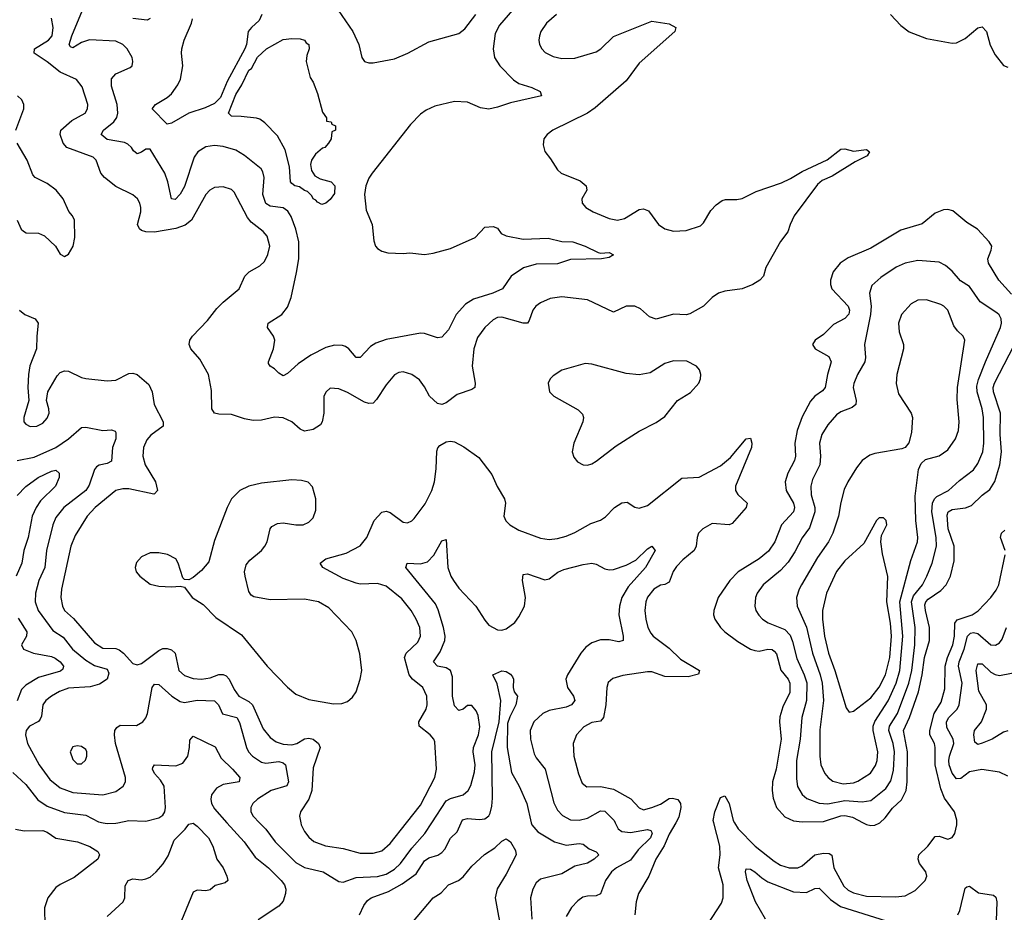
# Model space of a CAD drawing. Header units: inches. Extents: x 1682530 to 1839546, y 640742 to 791647.
# Tile 347 of 656: x 1721922 to 1726513, y 739582 to 743746. Entities that reach past the tile are written whole.
import ezdxf

# ---------------------------------------------------------------- set-up
doc = ezdxf.new("R2010")
doc.units = ezdxf.units.IN
doc.header["$MEASUREMENT"] = 0
doc.layers.add('B7723', color=7, linetype='Continuous')
doc.layers.add('B7724', color=7, linetype='Continuous')

msp = doc.modelspace()

# ---------------------------------------------------------------- linework, layer by layer
at = {"layer": 'B7723', "color": 5}
for points, elevation in [([(1722311.7, 740000), (1722330, 739996.8), (1722370, 739998), (1722379.9, 740000)], 640), ([(1722330, 739561.6), (1722404.7, 739630), (1722412, 739650), (1722413.9, 739706.1), (1722427.6, 739730), (1722450, 739738.3), (1722490, 739733.8), (1722510, 739737.7), (1722530, 739746.4), (1722558.8, 739770), (1722591.3, 739808.7), (1722614.3, 739845.7), (1722641.6, 739918.4), (1722693.3, 739970), (1722710, 739993.7), (1722730, 739998.2), (1722750, 739984.2), (1722801.5, 739930), (1722822.2, 739890), (1722841.2, 739830), (1722870, 739788.7), (1722888, 739750), (1722892.1, 739730), (1722880.6, 739719.4), (1722833.6, 739706.4), (1722810, 739687.2), (1722790, 739681.8), (1722750, 739685.1), (1722730, 739676.2), (1722654.7, 739490)], 620), ([(1722887.5, 740000), (1722968, 739910), (1723019.2, 739839.2), (1723082, 739790), (1723140.6, 739730), (1723156, 739710), (1723162.2, 739690), (1723160.6, 739670), (1723150, 739634), (1723130, 739611.2), (1723033.4, 739546.6)], 640), ([(1723039.8, 740000), (1723069.6, 739969.6), (1723112.9, 739910), (1723210, 739814.4), (1723250, 739791.3), (1723337.4, 739770), (1723410, 739725.4), (1723430, 739722.3), (1723490, 739744.5), (1723590, 739749.6), (1723630, 739760.5), (1723670, 739783.6), (1723697.6, 739810), (1723750, 739880.9), (1723811.7, 739950), (1723844.1, 740000)], 660), ([(1723232.6, 740000), (1723234.7, 739990), (1723250, 739958.7), (1723270, 739931.6), (1723292.8, 739912.8), (1723348.5, 739891.5), (1723430, 739879), (1723510, 739858.1), (1723570, 739857.5), (1723610, 739868.7), (1723650, 739903.2), (1723726.2, 740000)], 680), ([(1723506.1, 739570), (1723526.7, 739613.3), (1723543.8, 739636.2), (1723561.2, 739650), (1723641, 739679), (1723705.4, 739714.6), (1723770, 739762.1), (1723810, 739821.5), (1723830, 739835.2), (1723871.4, 739848.6), (1723890, 739860.2), (1723903.9, 739876.1), (1723930, 739927.6), (1723962.3, 739957.7), (1723980.7, 740000)], 640), ([(1724306.7, 740000), (1724309.2, 739989.2), (1724337.2, 739957.2), (1724416, 739910), (1724470, 739895.4), (1724530, 739903), (1724550, 739899.7), (1724577.7, 739877.7), (1724610, 739864.2), (1724622.3, 739850), (1724600.9, 739830), (1724570, 739811.4), (1724510, 739796.7), (1724450, 739760.6), (1724350, 739736.5), (1724330, 739718.9), (1724314, 739690), (1724303.5, 739650), (1724310.1, 739550)], 640), ([(1724698.8, 740000), (1724711.8, 739971.8), (1724730, 739958.7), (1724770, 739954.9), (1724850, 739967.8), (1724864.1, 739964.1), (1724871.2, 739951.2), (1724863.3, 739930), (1724806.3, 739873.7), (1724770, 739824.4), (1724705.2, 739790), (1724681.6, 739770), (1724653, 739730), (1724630, 739668.5), (1724610, 739658.8), (1724570, 739657.8), (1724547.6, 739652.4), (1724524.1, 739635.9), (1724495.1, 739604.9), (1724470, 739563)], 660), ([(1724980.7, 740000), (1724950, 739946), (1724927.5, 739892.5), (1724887.4, 739830), (1724854.7, 739750), (1724808, 739670), (1724796.9, 739630), (1724790.2, 739569.8)], 680), ([(1725107.3, 739490), (1725195, 739625), (1725202.7, 739650), (1725202.5, 739710), (1725180.5, 739790), (1725188.2, 739850), (1725186.5, 739890), (1725158.1, 740000)], 680), ([(1725254.3, 740000), (1725271.6, 739971.6), (1725350.7, 739890.7), (1725440, 739820), (1725470, 739802.4), (1725510, 739789.1), (1725550, 739789.6), (1725570, 739798.6), (1725629.9, 739850.1), (1725670, 739858), (1725696.2, 739856.2), (1725708.2, 739848.2), (1725718.5, 739790), (1725764.4, 739704.4), (1725785.3, 739685.3), (1725810, 739672.3), (1725870, 739656.4), (1726005.7, 739654.3), (1726050, 739658.2), (1726096.9, 739683.1), (1726143.5, 739730), (1726151.1, 739750), (1726147.3, 739770), (1726117.8, 739810), (1726110.6, 739830), (1726114.6, 739850), (1726155.9, 739890), (1726190, 739934.9), (1726210, 739936.5), (1726250, 739923.1), (1726269.7, 739930.3), (1726282, 739950), (1726292.4, 739990), (1726292.2, 740000)], 680), ([(1725855, 740000), (1725870, 739992.1), (1725890, 739986.8), (1725910, 739988.4), (1725930, 739997.7), (1725932.7, 740000)], 720), ([(1721902.8, 739970), (1721942.2, 739962.2), (1722030, 739963), (1722050, 739955.2), (1722090, 739928.2), (1722191.2, 739911.2), (1722248.7, 739888.7), (1722285.4, 739865.4), (1722294, 739850), (1722286.7, 739830), (1722175.6, 739744.4), (1722110, 739711.7), (1722090, 739697.3), (1722053.7, 739650), (1722036.7, 739603.3), (1722038.4, 739518.4)], 620), ([(1723750, 739531.5), (1723849.6, 739650), (1723887.6, 739672.4), (1723921.6, 739710), (1723968, 739730), (1723990, 739747.3), (1724030, 739797.3), (1724089.2, 739850.8), (1724137.6, 739882.4), (1724170, 739913), (1724190, 739924.6), (1724199.1, 739919.1), (1724210, 739910.4), (1724233.7, 739870), (1724236.5, 739850), (1724190, 739760.4), (1724148.1, 739691.9), (1724138.4, 739650), (1724171.2, 739471.2)], 620), ([(1725399.3, 739550), (1725353.6, 739630), (1725313.7, 739730), (1725306, 739770), (1725310, 739784), (1725330, 739782.8), (1725350, 739770.9), (1725381.9, 739741.9), (1725410, 739724.3), (1725530, 739677), (1725590, 739674.2), (1725630, 739693.6), (1725650, 739694.7), (1725702.1, 739642.1), (1725748.6, 739608.6), (1725961.9, 739541.9)], 660), ([(1726295.6, 739570), (1726306, 739590), (1726330, 739694.8), (1726338.9, 739701.1), (1726350, 739704.4), (1726393.2, 739673.2), (1726462.3, 739662.3), (1726473.1, 739653.1), (1726478.5, 739630), (1726470.2, 739410.2)], 660)]:
    msp.add_lwpolyline(points, dxfattribs=dict(at, elevation=elevation))
at = {"layer": 'B7724', "color": 5}
for points, elevation in [([(1724219.1, 743790), (1724159.3, 743720.7), (1724138.5, 743681.5), (1724130.1, 743610), (1724136.1, 743570), (1724160.9, 743530), (1724224.4, 743464.4), (1724250, 743448.4), (1724310.4, 743430), (1724348, 743410), (1724354.8, 743390), (1724210, 743358.4), (1724150, 743337.3), (1724110, 743328.6), (1724070, 743334.2), (1724010, 743360.7), (1723950, 743364), (1723857.6, 743342.4), (1723816.5, 743323.5), (1723790, 743305.1), (1723743.7, 743256.3), (1723565.7, 743030), (1723550, 743006.6), (1723535.8, 742970), (1723530.2, 742930), (1723537.1, 742857.1), (1723564.9, 742790), (1723573.7, 742713.7), (1723581, 742690), (1723590, 742678), (1723610, 742666), (1723638, 742658), (1723710, 742655.5), (1723741.2, 742658.8), (1723810, 742650.3), (1723850, 742656.1), (1723930, 742678.9), (1724045.2, 742730), (1724090, 742778), (1724130, 742781.3), (1724150, 742773), (1724167.6, 742747.6), (1724190, 742737.2), (1724270, 742722), (1724386.6, 742726.6), (1724450, 742711.3), (1724501, 742710), (1724558.8, 742690), (1724619.5, 742659.5), (1724630, 742656.4), (1724670, 742659.3), (1724690, 742648.7), (1724670, 742636), (1724634, 742630), (1724490, 742627.1), (1724430, 742606.2), (1724330, 742605.8), (1724271.3, 742588.7), (1724213, 742550), (1724172.4, 742490), (1724128.4, 742470), (1724038, 742442), (1724001, 742419), (1723957.6, 742370), (1723921.1, 742298.9), (1723890, 742264), (1723870, 742261), (1723810, 742282.3), (1723790, 742283.1), (1723630, 742253.7), (1723583, 742237), (1723558.1, 742221.9), (1723510, 742169.7), (1723490, 742169.7), (1723456, 742210), (1723440.8, 742220.8), (1723426.3, 742226.3), (1723390, 742227.1), (1723350, 742216.2), (1723278.9, 742181.1), (1723220, 742140), (1723170, 742094.7), (1723150, 742085.1), (1723130, 742097.6), (1723110, 742117.6), (1723089.2, 742130), (1723082.3, 742142.3), (1723081.3, 742150), (1723104.8, 742210), (1723111.2, 742250), (1723105.1, 742270), (1723077.6, 742310), (1723080.7, 742330), (1723144.2, 742370), (1723170, 742404.9), (1723187.3, 742450), (1723213.3, 742566.7), (1723222.7, 742630), (1723223, 742710), (1723209, 742769), (1723188.4, 742828.4), (1723172.2, 742852.2), (1723150, 742867.5), (1723090, 742876.5), (1723070, 742889), (1723056.2, 742930), (1723062.2, 743010), (1723056, 743036), (1723047.1, 743050), (1722970, 743112.7), (1722930, 743136.5), (1722870, 743154.6), (1722830, 743158.4), (1722790, 743151.9), (1722751.8, 743130), (1722736.1, 743103.9), (1722690, 742967.6), (1722670, 742931.1), (1722646.3, 742906.3), (1722630, 742909.3), (1722613.3, 742990), (1722599.3, 743030), (1722530, 743142), (1722510, 743141.7), (1722490, 743127.4), (1722470, 743120.4), (1722453.2, 743133.2), (1722443.1, 743150), (1722425.8, 743165.8), (1722410, 743172.4), (1722330, 743186.7), (1722301, 743210), (1722311.9, 743230), (1722360.2, 743270), (1722374.1, 743290), (1722379.9, 743310), (1722376.1, 743350), (1722350, 743436), (1722349.9, 743470.1), (1722370, 743493.2), (1722437.4, 743522.6), (1722446, 743530), (1722449.6, 743550), (1722446, 743570), (1722423.1, 743610), (1722402.6, 743630), (1722370, 743645.2), (1722247.5, 743652.5), (1722210, 743639.9), (1722170, 743614), (1722158.9, 743618.9), (1722153.1, 743630), (1722165.1, 743670), (1722214.5, 743790)], 660), ([(1723390, 743814.6), (1723475.9, 743690), (1723503.1, 743630), (1723517, 743570), (1723530.3, 743550.3), (1723550, 743544.2), (1723570, 743545.2), (1723670, 743563.8), (1723731.3, 743590), (1723830, 743642.9), (1723970, 743680.8), (1723997.1, 743702.9), (1724048.4, 743770)], 660), ([(1724425.3, 743770), (1724378.7, 743730), (1724352.2, 743690), (1724344.9, 743670), (1724342.4, 743650), (1724346, 743630), (1724356.4, 743610), (1724372.6, 743592.6), (1724410, 743574.3), (1724450, 743564.2), (1724510, 743565.7), (1724610, 743596.1), (1724632, 743610), (1724690, 743667.4), (1724870, 743739.5), (1724950, 743726.3), (1724981.6, 743710), (1724976.5, 743690), (1724810, 743543.5), (1724750, 743459.8), (1724605.9, 743334.1), (1724570, 743309.8), (1724408.5, 743230), (1724381.6, 743210), (1724366, 743190), (1724362.5, 743162.5), (1724370.5, 743130.5), (1724397.3, 743097.3), (1724430, 743044.9), (1724447.3, 743030), (1724534.5, 742994.5), (1724563, 742970), (1724566, 742950), (1724542.4, 742910), (1724544.4, 742890), (1724561.6, 742870), (1724595.5, 742850), (1724670, 742817.7), (1724710, 742810.3), (1724742, 742818), (1724810, 742860.2), (1724830, 742864), (1724854, 742854), (1724900.3, 742790), (1724930, 742770.3), (1724970, 742758.6), (1725030, 742762), (1725095.8, 742784.2), (1725110, 742798), (1725144.9, 742855.1), (1725170, 742881.4), (1725198.1, 742901.9), (1725212.3, 742907.7), (1725266.5, 742906.5), (1725290, 742911.8), (1725355.6, 742944.4), (1725474.8, 742985.2), (1725515.5, 743004.5), (1725570, 743038.3), (1725687.7, 743092.3), (1725750, 743141.6), (1725770, 743143), (1725810, 743132.7), (1725870, 743140.5), (1725884, 743130), (1725873, 743110), (1725817.5, 743082.5), (1725710, 743015.8), (1725663.8, 742996.2), (1725642.3, 742977.7), (1725532.4, 742830), (1725513.8, 742790), (1725504.2, 742755.8), (1725470, 742710.9), (1725401.1, 742590), (1725390.2, 742549.8), (1725372.7, 742530), (1725340.4, 742510), (1725290, 742489.8), (1725210, 742479.2), (1725180.3, 742470), (1725150.1, 742449.9), (1725110.3, 742410), (1725046.9, 742373.1), (1725030, 742368.7), (1724970, 742371.5), (1724890, 742349.4), (1724859.2, 742359.2), (1724817.1, 742397.1), (1724790, 742409.1), (1724750, 742409.9), (1724690, 742381.4), (1724570, 742438.5), (1724450, 742453.4), (1724394.6, 742445.4), (1724350, 742425.5), (1724328.1, 742410), (1724313.8, 742390), (1724297.5, 742342.5), (1724289.2, 742330.8), (1724270, 742329.9), (1724170, 742358.7), (1724150, 742356.2), (1724130, 742346.3), (1724090, 742309.8), (1724056.4, 742263.6), (1724038.9, 742210), (1724031.8, 742130), (1724046.2, 742050), (1724044.2, 742030), (1724030, 742020.3), (1723962.2, 741997.8), (1723910, 741958.9), (1723890, 741951.3), (1723870, 741954.7), (1723832.8, 741990), (1723810, 742033.6), (1723786.4, 742066.4), (1723750, 742091), (1723710, 742102.6), (1723690, 742100.5), (1723670, 742089.6), (1723630, 742042), (1723586.3, 741973.7), (1723570, 741957.6), (1723550, 741955.7), (1723530, 741961.3), (1723450, 742007.4), (1723410, 742024.5), (1723370, 742026.3), (1723350.4, 742010), (1723340.3, 741990), (1723340.2, 741910), (1723331.9, 741870), (1723324, 741856), (1723290, 741833.8), (1723250, 741825.8), (1723230, 741835), (1723190, 741870.5), (1723150, 741888.2), (1723110, 741891.6), (1723050, 741877.5), (1723010, 741876.8), (1722970, 741883.5), (1722910, 741904.4), (1722850, 741905.5), (1722830.8, 741910.8), (1722818, 741930), (1722816.4, 742016.4), (1722802, 742090), (1722762.2, 742162.2), (1722720.5, 742210), (1722712.8, 742230), (1722715.4, 742250), (1722728.3, 742270), (1722796.8, 742343.2), (1722841.4, 742398.6), (1722870, 742427.9), (1722945.1, 742490), (1722972.3, 742550), (1722991.3, 742570), (1723041.9, 742598.1), (1723062.7, 742617.3), (1723078.9, 742650), (1723087.9, 742690), (1723075.4, 742735.4), (1723057.1, 742757.1), (1723001.5, 742801.5), (1722983.6, 742823.6), (1722921.7, 742941.7), (1722910, 742953.1), (1722870, 742966), (1722830, 742962.4), (1722807.7, 742950), (1722789.3, 742930), (1722723.2, 742810), (1722693.4, 742786.6), (1722650, 742772.4), (1722550, 742754.6), (1722510, 742755.7), (1722490, 742762.1), (1722481, 742770), (1722471.6, 742790), (1722486.2, 742850), (1722486.3, 742870), (1722482, 742890), (1722470.8, 742910.8), (1722449, 742929), (1722370, 742967), (1722317.7, 743010), (1722299.5, 743030), (1722277.7, 743090), (1722264.1, 743104.1), (1722141.4, 743150), (1722124.3, 743170), (1722109.8, 743210), (1722114, 743230), (1722164.3, 743275.7), (1722227.6, 743310), (1722238.6, 743330), (1722240.2, 743350), (1722212.4, 743432.4), (1722186.5, 743466.5), (1722110, 743501.6), (1722050, 743549.4), (1721989.8, 743590), (1721990.8, 743610), (1722056.8, 743650), (1722073.9, 743670), (1722078.5, 743710), (1722070, 743752.7)], 680), ([(1722530, 743750.9), (1722516, 743744), (1722450, 743751.1)], 640), ([(1723050.2, 743769.8), (1723038.7, 743741.3), (1723002.6, 743710), (1722987.7, 743690), (1722979.4, 743630), (1722971.6, 743610), (1722890, 743458), (1722857.9, 743382.1), (1722830, 743355.5), (1722785.9, 743334.1), (1722710, 743309), (1722630, 743262.4), (1722610, 743257.7), (1722539.6, 743330), (1722555.4, 743350), (1722610, 743382), (1722630, 743400.2), (1722658.8, 743441.2), (1722671.6, 743468.4), (1722682, 743530), (1722676.4, 743590), (1722678.6, 743610), (1722689.3, 743650), (1722723.2, 743730), (1722728.1, 743750)], 640), ([(1725982.6, 743770), (1726030, 743719.1), (1726070, 743689.2), (1726150, 743657.6), (1726270, 743636.5), (1726290, 743637.1), (1726330, 743657.6), (1726390, 743707.1), (1726410, 743713.1), (1726430, 743690.5), (1726447.1, 743627.1), (1726470, 743581.3), (1726510, 743532), (1726530, 743523.6)], 720), ([(1721903.9, 743230), (1721941.8, 743330), (1721940.6, 743350), (1721931.4, 743371.4), (1721912.3, 743390)], 720), ([(1721910.7, 742810.7), (1721928.5, 742768.5), (1721938.8, 742758.8), (1721952.1, 742752.1), (1722010, 742749.7), (1722037.2, 742737.2), (1722088.5, 742690), (1722110, 742652.7), (1722130, 742640.5), (1722150, 742652.7), (1722170.7, 742689.3), (1722178.8, 742730), (1722177.2, 742810), (1722168.3, 742830), (1722151.1, 742851.1), (1722124.6, 742910), (1722092.4, 742950), (1722050, 742982.3), (1721994, 743010), (1721982.6, 743022.6), (1721956.9, 743090), (1721910.2, 743170.2)], 720), ([(1726545.8, 742465.8), (1726488.2, 742530), (1726439.1, 742610), (1726436.5, 742630), (1726452.1, 742670), (1726454.3, 742690), (1726443, 742710), (1726388.4, 742768.4), (1726339, 742799), (1726273.4, 742853.4), (1726250, 742859.8), (1726230, 742858), (1726190, 742843.5), (1726130, 742792.7), (1726030, 742764.2), (1725890, 742679.9), (1725785, 742635), (1725746.9, 742610), (1725715.4, 742570), (1725701.8, 742530), (1725702.2, 742510), (1725709.4, 742490), (1725785.5, 742410), (1725791.2, 742390), (1725788.5, 742371.5), (1725770, 742351.9), (1725716.4, 742323.6), (1725670, 742277.6), (1725630.5, 742250), (1725619.3, 742230), (1725630.4, 742210), (1725694.7, 742174.7), (1725705.4, 742150), (1725688, 742090), (1725678.4, 742030), (1725665.3, 742014.7), (1725630, 741989.8), (1725610, 741966.6), (1725570, 741893.5), (1725546.7, 741830), (1725536.4, 741770), (1725539.9, 741710), (1725535, 741690), (1725503.1, 741630), (1725491.8, 741590), (1725496.2, 741550), (1725530.6, 741490), (1725535.2, 741470), (1725530.1, 741450), (1725473.9, 741390), (1725443.6, 741310), (1725413, 741267), (1725369.4, 741230.6), (1725272.1, 741170), (1725232.5, 741130), (1725178, 741050), (1725158.2, 740990), (1725157.6, 740970), (1725163.9, 740950), (1725190.2, 740910), (1725210.2, 740890), (1725270, 740845.7), (1725328.9, 740810), (1725350, 740802.6), (1725370, 740800.7), (1725410, 740808.6), (1725430, 740807.6), (1725440.1, 740800.1), (1725450, 740787.2), (1725470.8, 740710.8), (1725505.2, 740670), (1725513.5, 740650), (1725513.1, 740606.9), (1725480.1, 740539.9), (1725466.9, 740493.1), (1725465, 740470), (1725472.6, 740390), (1725449.7, 740250.3), (1725431.6, 740190), (1725430.1, 740150.1), (1725434.7, 740114.7), (1725451, 740070), (1725490, 740027.9), (1725530, 740007.8), (1725570, 740003.9), (1725670, 740005.5), (1725750, 740031.4), (1725770, 740033.9), (1725805.8, 740025.8), (1725855, 740000)], 720), ([(1721921.4, 742390), (1721946, 742370), (1721994.7, 742350), (1722008.6, 742330), (1722001, 742270), (1722000.3, 742210), (1721969.2, 742130.8), (1721962.8, 742090), (1721959.6, 742030), (1721963.7, 741970), (1721940.4, 741890), (1721941.6, 741870), (1721950, 741859.1), (1721970, 741848.5), (1722002, 741850), (1722030, 741863.8), (1722050, 741887.3), (1722059.5, 741910), (1722058.4, 741930), (1722047, 741970), (1722052.8, 742010), (1722095.8, 742084.2), (1722110, 742100.5), (1722130, 742108.2), (1722150, 742106.4), (1722210, 742077), (1722230, 742071.8), (1722330, 742060.3), (1722370, 742063.7), (1722430, 742094.9), (1722450, 742096.5), (1722470.2, 742090.2), (1722523.8, 742043.8), (1722540.2, 742010), (1722548.2, 741950), (1722590.3, 741870), (1722590.3, 741850), (1722532.7, 741807.3), (1722514.4, 741785.6), (1722499.1, 741750), (1722496.6, 741710), (1722507.3, 741670), (1722554.6, 741590), (1722564.7, 741550), (1722550, 741533.5), (1722547, 741533), (1722430, 741557.4), (1722402.9, 741557.1), (1722370.6, 741549.4), (1722273.4, 741470), (1722236.3, 741430), (1722180.7, 741339.3), (1722161, 741290), (1722117.4, 741090), (1722113.6, 741050), (1722120.7, 741010), (1722130.9, 740990), (1722173, 740953), (1722270, 740838.4), (1722310, 740814.6), (1722370, 740812.3), (1722385.9, 740805.9), (1722406.3, 740790), (1722450, 740741.8), (1722470, 740736.9), (1722490, 740743.2), (1722570, 740803.8), (1722590, 740812), (1722610, 740812.5), (1722630, 740806.3), (1722647.4, 740790), (1722663.5, 740710), (1722690, 740686.1), (1722730, 740672.9), (1722770, 740668.9), (1722810, 740676.1), (1722850, 740691), (1722870, 740691.6), (1722884.6, 740684.6), (1722898.8, 740670), (1722921.4, 740621.4), (1722943.7, 740590), (1722990, 740565), (1723006.9, 740550), (1723057.7, 740437.7), (1723090, 740397.4), (1723117.4, 740377.4), (1723150, 740365.7), (1723190, 740363.3), (1723214, 740370), (1723250, 740390.7), (1723270, 740394.3), (1723290, 740388.9), (1723315.3, 740370), (1723322.3, 740350), (1723290, 740256), (1723284.6, 740150), (1723269.7, 740110.3), (1723231.1, 740050), (1723226.2, 740030), (1723232.6, 740000)], 680), ([(1725932.7, 740000), (1725957.8, 740022.2), (1725992.4, 740067.6), (1726033.1, 740106.9), (1726054.8, 740150), (1726060.7, 740190), (1726061.2, 740330), (1726042.5, 740430), (1726070.2, 740490), (1726113.5, 740610), (1726130.7, 740690), (1726141.5, 740770), (1726163.9, 740850), (1726163.8, 740910), (1726145.1, 740990), (1726143.1, 741016.9), (1726146.7, 741030), (1726158, 741042), (1726217.2, 741082.8), (1726242.4, 741110), (1726262.1, 741150), (1726278.8, 741221.2), (1726279.5, 741290), (1726252, 741370), (1726246.3, 741433.7), (1726251.4, 741450), (1726270, 741461.3), (1726332.1, 741467.9), (1726359.9, 741480.1), (1726410, 741528), (1726445.7, 741554.3), (1726468.7, 741591.3), (1726492.8, 741670), (1726499.7, 741730), (1726493.5, 741810), (1726494.6, 741910), (1726461.9, 742010), (1726461.2, 742030), (1726467.1, 742050), (1726580.2, 742270)], 720), ([(1721909.8, 741690), (1721990, 741704.6), (1722090.2, 741749.8), (1722149.9, 741790), (1722210, 741843.8), (1722230, 741845.1), (1722310, 741830.1), (1722350, 741832.4), (1722366.5, 741826.5), (1722370, 741820.5), (1722369.4, 741790), (1722354.5, 741750), (1722350, 741686), (1722330, 741675.1), (1722291.6, 741668.4), (1722280.1, 741659.9), (1722270, 741647.8), (1722245.4, 741574.6), (1722230.7, 741550), (1722127.8, 741470), (1722090, 741423.9), (1722075.8, 741390), (1722047, 741270), (1722039.1, 741190), (1722010.6, 741130), (1721995.4, 741070), (1721993.5, 741030), (1722007.8, 740990), (1722075.8, 740895.8), (1722124.7, 740864.7), (1722167.8, 740810), (1722230, 740757.3), (1722270, 740732.8), (1722330, 740715.8), (1722337, 740697), (1722330.1, 740669.9), (1722294.6, 740645.4), (1722250, 740633.3), (1722150, 740627), (1722107.9, 740612.1), (1722070.3, 740590), (1722044.4, 740570), (1722030.2, 740550), (1722023.8, 740496.2), (1722017.9, 740482.1), (1722008.8, 740471.2), (1721967.2, 740450), (1721951.5, 740430), (1721948.1, 740410), (1721958.4, 740370), (1722012, 740270), (1722062, 740202), (1722110, 740162.5), (1722170, 740141.1), (1722309.9, 740130.1), (1722370, 740145.4), (1722404.7, 740170), (1722414.8, 740190), (1722415, 740210), (1722368.5, 740370), (1722363.7, 740410), (1722366.1, 740430), (1722375.3, 740444.7), (1722390, 740454.2), (1722466, 740454), (1722496.3, 740470), (1722510.7, 740489.3), (1722518.2, 740510), (1722539, 740630), (1722550, 740645.5), (1722570, 740644.7), (1722630.5, 740590.5), (1722670, 740565.6), (1722690, 740561.3), (1722750, 740571), (1722830, 740568.5), (1722849.3, 740550), (1722867.7, 740507.7), (1722933.9, 740490), (1722946.8, 740466.8), (1722978.9, 740350), (1722989.4, 740330), (1723007.7, 740310), (1723050, 740281.8), (1723070, 740277.1), (1723130, 740285), (1723150, 740278.7), (1723161.1, 740270), (1723175.3, 740190), (1723167.8, 740172.2), (1723094.3, 740150), (1723030.2, 740110), (1723009.1, 740090), (1722999, 740070), (1722999.1, 740050), (1723010.2, 740030), (1723039.8, 740000)], 660), ([(1723726.2, 740000), (1723790, 740081), (1723856.8, 740210), (1723865.4, 740250), (1723857.7, 740377.7), (1723853.3, 740390), (1723836.4, 740410), (1723784.4, 740450), (1723783.1, 740470), (1723816.8, 740530), (1723821.6, 740550), (1723819.5, 740590), (1723801, 740630), (1723753, 740670), (1723738.3, 740690), (1723716.7, 740770), (1723724.4, 740790), (1723777.8, 740842.2), (1723790.5, 740870), (1723787.7, 740910), (1723771, 740950), (1723747.1, 740990), (1723703.8, 741043.8), (1723630, 741102.5), (1723590, 741116), (1723510, 741112.5), (1723490, 741116.5), (1723430, 741139.2), (1723335.6, 741190), (1723322.6, 741210), (1723350, 741231.1), (1723443.4, 741256.6), (1723508.9, 741291.1), (1723541, 741330), (1723575.3, 741410), (1723610, 741448.3), (1723630, 741453.2), (1723650, 741447.6), (1723710, 741401.2), (1723730, 741399.1), (1723750, 741407.7), (1723761.4, 741418.6), (1723812.9, 741487.1), (1723842.9, 741550), (1723855.4, 741590), (1723864.4, 741650), (1723867.6, 741732.4), (1723871.1, 741748.9), (1723880.3, 741759.7), (1723910, 741776.9), (1723930, 741779.6), (1723950, 741775.8), (1723993.5, 741753.5), (1724063.4, 741703.4), (1724124.1, 741624.1), (1724148.4, 741568.4), (1724182.7, 741510), (1724186.7, 741490), (1724179, 741430), (1724188, 741408), (1724207, 741390), (1724250, 741365), (1724350, 741327.2), (1724390, 741321.5), (1724430, 741325.4), (1724470, 741336.3), (1724510, 741353.4), (1724584.9, 741395.1), (1724630, 741411), (1724653.6, 741426.4), (1724695.1, 741470), (1724730, 741491.8), (1724754.8, 741494.8), (1724790, 741472.2), (1724810, 741467.6), (1724850, 741480.2), (1725010, 741606.5), (1725090, 741611.4), (1725190, 741664.2), (1725236, 741704), (1725310, 741790.4), (1725330, 741794), (1725335.4, 741770), (1725334.3, 741750), (1725258.9, 741570), (1725259.8, 741550), (1725271, 741531), (1725314.7, 741490), (1725309.2, 741470), (1725244.8, 741395.2), (1725230, 741389.2), (1725150, 741396), (1725107.7, 741370), (1725087, 741350), (1725080.1, 741330), (1725076.3, 741290), (1725067.3, 741270), (1725013.7, 741226.3), (1724984.8, 741195.2), (1724968.7, 741171.3), (1724950, 741122.4), (1724930, 741110.5), (1724910, 741108.6), (1724879.3, 741090), (1724848.8, 741051.2), (1724841.1, 741030), (1724837.2, 740990), (1724840.8, 740950), (1724851.5, 740910), (1724864.4, 740884.4), (1724876, 740870), (1724950, 740813.9), (1725003.3, 740763.3), (1725091.4, 740710), (1725087.3, 740692.7), (1725039, 740681), (1724930, 740681.7), (1724870, 740703.7), (1724850, 740704.1), (1724733.6, 740686.4), (1724687.5, 740672.5), (1724666.6, 740653.4), (1724659.1, 740630), (1724655.1, 740550), (1724644.7, 740490), (1724630, 740472.9), (1724590, 740467.3), (1724552.7, 740447.3), (1724518.5, 740410), (1724503.2, 740370), (1724506, 740310), (1724527.4, 740227.4), (1724544.9, 740184.9), (1724566.4, 740166.4), (1724630.6, 740169.4), (1724690, 740156.4), (1724771.7, 740111.7), (1724810, 740069.2), (1724830, 740060.5), (1724870, 740070.1), (1724910, 740086.9), (1724950, 740112.1), (1724965.1, 740114.9), (1724990, 740107.8), (1725003.6, 740090), (1725005.3, 740070), (1724995, 740025), (1724980.7, 740000)], 680), ([(1721910, 741526.4), (1721950, 741568.6), (1722007.4, 741610), (1722070, 741640.2), (1722090, 741644.6), (1722105.7, 741630), (1722105.2, 741610), (1722088.3, 741570), (1722019.2, 741500.8), (1721998.9, 741470), (1721980.4, 741430), (1721961.9, 741330), (1721940.4, 741270), (1721932.5, 741210), (1721906.1, 741150)], 640), ([(1726516.7, 741270), (1726494.5, 741330), (1726499.9, 741350), (1726515.7, 741364.3)], 680), ([(1723844.1, 740000), (1723910, 740101.5), (1723930, 740112.4), (1723989.4, 740130.6), (1724013.5, 740150), (1724026.2, 740173.8), (1724042.8, 740237.2), (1724046.2, 740270), (1724035.9, 740330), (1724038.4, 740350), (1724061.9, 740410), (1724066.9, 740446.9), (1724059.5, 740499.5), (1724050, 740522.4), (1724030, 740546.3), (1724010, 740546.6), (1723990.1, 740529.9), (1723970, 740523.1), (1723950, 740545.1), (1723939.6, 740590), (1723940.5, 740680.5), (1723930, 740709.7), (1723910, 740722), (1723869.4, 740730), (1723851.1, 740750), (1723882.6, 740797.4), (1723904.9, 740850), (1723906.2, 740870), (1723898.7, 740910), (1723873.5, 740993.5), (1723860.8, 741020.8), (1723722, 741190), (1723728.7, 741210), (1723790, 741207.7), (1723823.1, 741216.9), (1723852.2, 741247.8), (1723890, 741314.4), (1723910, 741321), (1723918.5, 741190), (1723932.7, 741150), (1723945, 741130), (1723970, 741093.7), (1724048.6, 741010), (1724090, 740945.2), (1724110, 740922), (1724150, 740898.8), (1724170, 740897.6), (1724190, 740903.6), (1724230, 740934), (1724250, 740960.3), (1724275.6, 741010), (1724280.5, 741050), (1724265.8, 741130), (1724270, 741157.1), (1724290, 741160.2), (1724370, 741132.7), (1724390, 741136.9), (1724431.7, 741168.3), (1724459, 741181), (1724550, 741204.7), (1724590, 741210.2), (1724610, 741205.3), (1724650, 741183.7), (1724670, 741179.5), (1724690, 741181.5), (1724750, 741201.8), (1724794.8, 741225.2), (1724850, 741277.4), (1724870, 741290.2), (1724884.4, 741270), (1724839.7, 741190), (1724759.6, 741100.4), (1724728.8, 741050), (1724718.5, 741010), (1724715.7, 740970), (1724735.4, 740870), (1724735.3, 740850), (1724715.8, 740844.2), (1724670, 740852.5), (1724630, 740853), (1724590, 740839.1), (1724562, 740818), (1724539, 740790), (1724475.8, 740690), (1724469.2, 740670), (1724475.6, 740630), (1724503.9, 740590), (1724510.2, 740570), (1724494.4, 740550), (1724470, 740538.8), (1724390, 740523.7), (1724360.9, 740510), (1724319.3, 740470), (1724302.3, 740430), (1724304, 740390), (1724321.1, 740321.1), (1724330, 740303.1), (1724371.8, 740250), (1724412.8, 740092.8), (1724430, 740058.3), (1724453.2, 740033.2), (1724490, 740013.5), (1724530, 740011.2), (1724570, 740021), (1724630, 740055.7), (1724650, 740054.4), (1724694.2, 740010), (1724698.8, 740000)], 660), ([(1726292.2, 740000), (1726292.1, 740012.1), (1726281.5, 740050), (1726234.7, 740114.7), (1726217.8, 740157.8), (1726190.3, 740270), (1726190.9, 740350.9), (1726187.1, 740370), (1726166.4, 740410), (1726165.9, 740430), (1726186.7, 740510), (1726218.1, 740561.9), (1726235.1, 740624.9), (1726237.8, 740730), (1726247.9, 740770), (1726273.4, 740830), (1726280.1, 740870), (1726282.1, 740930), (1726293.5, 740946.5), (1726363.5, 740970), (1726391.7, 740988.3), (1726450, 741050.2), (1726475.7, 741084.3), (1726487.3, 741110), (1726517.5, 741250)], 680), ([(1721914.6, 740954.6), (1721954.4, 740890), (1721953.4, 740870), (1721930.2, 740830), (1721939.6, 740810), (1721986.4, 740790), (1722070, 740775.2), (1722087.5, 740767.5), (1722110.8, 740750), (1722126.8, 740730), (1722123.4, 740716.6), (1722112.7, 740707.3), (1722010, 740677.4), (1721950, 740641), (1721930, 740621.8), (1721910, 740568.4)], 640), ([(1726530, 740217), (1726490, 740235.4), (1726408.6, 740248.6), (1726350, 740237.7), (1726310, 740206.4), (1726290, 740204.9), (1726270, 740231.6), (1726256.4, 740270), (1726253.7, 740290), (1726257.1, 740310), (1726277.5, 740370), (1726275, 740390), (1726244.5, 740444.5), (1726243.9, 740470), (1726253.7, 740490), (1726293.4, 740530), (1726301.9, 740550), (1726316.7, 740650), (1726299.6, 740730), (1726302.1, 740750), (1726326.4, 740810), (1726340.8, 740870), (1726356.1, 740883.9), (1726370, 740887.2), (1726390, 740883), (1726450.8, 740829.2), (1726471.4, 740828.6), (1726490, 740839.6), (1726503.3, 740856.7), (1726523.9, 740910)], 660), ([(1723980.7, 740000), (1723986.6, 740013.4), (1724010, 740019.5), (1724065.5, 740014.5), (1724090, 740017.2), (1724108.6, 740031.4), (1724115.4, 740044.6), (1724123.6, 740076.4), (1724126.2, 740113.8), (1724124.1, 740330), (1724157.7, 740470), (1724165.6, 740570), (1724147.8, 740647.8), (1724128, 740690), (1724170, 740707.7), (1724190, 740704.9), (1724210, 740693.4), (1724219.6, 740679.6), (1724224.9, 740670), (1724223, 740630), (1724228.2, 740610), (1724242.4, 740590), (1724234.5, 740550), (1724206.7, 740493.3), (1724197.1, 740462.9), (1724194.6, 740350), (1724214.4, 740234.4), (1724250.8, 740170), (1724286, 740090), (1724306.7, 740000)], 640), ([(1726530, 740428.7), (1726510, 740422.9), (1726456, 740390), (1726410, 740370.5), (1726390, 740365.2), (1726375.9, 740375.9), (1726370.7, 740410), (1726374.2, 740430), (1726406.4, 740470), (1726429.8, 740530), (1726429.8, 740550), (1726393.7, 740613.7), (1726381.5, 740710), (1726390, 740740.2), (1726410, 740740.9), (1726450, 740701.9), (1726470, 740690.6), (1726490, 740686.9), (1726610, 740710.1)], 640), ([(1722379.9, 740000), (1722430, 740010.1), (1722510, 740006.3), (1722570, 740022.4), (1722590, 740035.5), (1722598.9, 740050), (1722602, 740070), (1722595.8, 740170), (1722578.6, 740198.6), (1722550.8, 740230), (1722540.4, 740250), (1722542, 740258), (1722550, 740270.2), (1722650, 740264.8), (1722681.8, 740278.2), (1722705.8, 740310), (1722714.2, 740350), (1722714.9, 740385.1), (1722730, 740403.7), (1722833.2, 740353.2), (1722860.5, 740300.5), (1722914.7, 740250), (1722948.7, 740210), (1722944.9, 740190), (1722870, 740177.4), (1722839, 740161), (1722816.8, 740130), (1722813, 740110), (1722815.9, 740090), (1722830, 740064.2), (1722887.5, 740000)], 640), ([(1721890, 740234), (1721950, 740177.7), (1722006.6, 740106.6), (1722050, 740076.8), (1722130, 740047.4), (1722230, 740035.1), (1722290, 740003.8), (1722311.7, 740000)], 640), ([(1725158.1, 740000), (1725155.5, 740010), (1725163, 740050), (1725190, 740117), (1725210, 740124.9), (1725230.1, 740090), (1725248.1, 740010), (1725254.3, 740000)], 680)]:
    msp.add_lwpolyline(points, dxfattribs=dict(at, elevation=elevation))
for points, elevation in [([(1723330, 742884), (1723310, 742894), (1723303.3, 742903.3), (1723290, 742909.6), (1723284.7, 742924.7), (1723264.4, 742944.4), (1723250, 742948.3), (1723226, 742966), (1723205.2, 742970), (1723190, 742980.9), (1723184.7, 742990), (1723180.1, 743060.1), (1723159.3, 743139.3), (1723123.8, 743203.8), (1723064.4, 743264.4), (1723041.6, 743281.6), (1723026.3, 743286.3), (1722954.8, 743294.8), (1722910, 743295.1), (1722895.1, 743310), (1722930, 743396.3), (1722958.3, 743441.7), (1722989.8, 743510), (1723002.3, 743517.7), (1723030, 743570.4), (1723073.2, 743610), (1723150, 743653.4), (1723190, 743658.7), (1723230, 743657), (1723250.4, 743650), (1723258, 743638), (1723270.3, 743630), (1723272, 743610), (1723260.9, 743579.1), (1723257.1, 743550), (1723276.5, 743476.5), (1723290, 743454.8), (1723310, 743402), (1723334.4, 743314.4), (1723352.7, 743287.3), (1723352.7, 743272.7), (1723374, 743270), (1723378, 743258), (1723394, 743250), (1723394, 743230), (1723378, 743222), (1723374, 743190), (1723362, 743170), (1723344.7, 743150), (1723333.7, 743146.3), (1723301.1, 743118.9), (1723282.8, 743090), (1723278, 743070), (1723283, 743043), (1723298, 743018), (1723322.8, 743002.8), (1723373.4, 742990), (1723391.7, 742970), (1723390, 742935.3), (1723370, 742906.6), (1723350, 742889.2)], 640), ([(1726110, 742623.1), (1726050.6, 742610), (1726009, 742591), (1725936.7, 742543.3), (1725894.7, 742505.3), (1725884.3, 742470), (1725892.3, 742410), (1725889.6, 742370.4), (1725861.8, 742230), (1725865.4, 742170), (1725862.3, 742150), (1725828.3, 742090), (1725810.9, 742049.1), (1725808.8, 742030), (1725822.9, 741970), (1725820.9, 741950), (1725802.9, 741937.1), (1725750, 741916.5), (1725730, 741903.1), (1725690, 741856.4), (1725662.3, 741810), (1725651.8, 741770), (1725655.8, 741710), (1725652.6, 741670), (1725619.4, 741600.6), (1725611.5, 741570), (1725613, 741530), (1725628.8, 741470), (1725629.6, 741450), (1725605.2, 741374.8), (1725570, 741328.7), (1725536.6, 741263.4), (1725505.3, 741214.7), (1725470, 741176.8), (1725388.3, 741110), (1725360.2, 741070), (1725352.9, 741050), (1725350.2, 741010), (1725354.3, 740990), (1725367.9, 740967.9), (1725385.7, 740950), (1725412.6, 740932.6), (1725490, 740901), (1725514, 740874), (1725525.4, 740845.4), (1725545.3, 740765.3), (1725579.9, 740690), (1725591.9, 740651.9), (1725591.2, 740570), (1725569.6, 740490), (1725561, 740390), (1725544.4, 740290), (1725544.5, 740204.5), (1725549.1, 740169.1), (1725570, 740131.3), (1725592.9, 740112.9), (1725650, 740090.6), (1725690, 740087.2), (1725770, 740102.7), (1725850, 740096.5), (1725890, 740103.6), (1725959.9, 740160.1), (1725984.5, 740195.5), (1725996.8, 740243.2), (1726000.8, 740330), (1725994.8, 740370), (1725974.8, 740430), (1725977.3, 740450), (1726015.4, 740510), (1726068.5, 740650), (1726081.7, 740710), (1726095.6, 740830), (1726098, 740910), (1726080.1, 741030), (1726090, 741058.8), (1726130.9, 741110), (1726152.5, 741150), (1726176.4, 741210), (1726196.4, 741290), (1726196, 741330), (1726175, 741450), (1726177.9, 741490), (1726187.4, 741510), (1726198.9, 741521.1), (1726252.9, 741550), (1726304, 741596), (1726370, 741645.2), (1726390, 741675.6), (1726413.1, 741730), (1726417.3, 741770), (1726416.3, 741890), (1726410.3, 741930), (1726386.2, 742010), (1726384.5, 742035.5), (1726392.6, 742067.4), (1726425.7, 742150), (1726494.6, 742310), (1726499.9, 742330), (1726498.7, 742350), (1726489.4, 742369.4), (1726478.7, 742378.7), (1726401.2, 742430), (1726350, 742501.4), (1726308.3, 742528.3), (1726270, 742572.4), (1726238.9, 742598.9), (1726210, 742615.1)], 740), ([(1726150, 742438.7), (1726110, 742437.6), (1726079.1, 742420.9), (1726034, 742370), (1726019.7, 742330), (1726022.9, 742290), (1726043.2, 742230), (1726042.6, 742210), (1726012.3, 742090), (1726008.5, 742048.5), (1726020.2, 742000.2), (1726078, 741910), (1726084.6, 741890), (1726079.5, 741820.5), (1726068.1, 741771.9), (1726050.6, 741750), (1726035.8, 741744.2), (1725910, 741722.8), (1725885.6, 741714.4), (1725850.3, 741690), (1725824.4, 741655.6), (1725782.7, 741590), (1725766, 741554), (1725750, 741493.2), (1725739.8, 741430), (1725713.9, 741350), (1725693.8, 741310), (1725642.6, 741237.4), (1725566.7, 741110), (1725555.9, 741090), (1725544, 741050), (1725547.1, 741010), (1725591.3, 740911.3), (1725618.6, 740790), (1725654.6, 740690), (1725663.4, 740650), (1725669.3, 740570), (1725653.6, 740433.6), (1725652.1, 740310), (1725657.7, 740270), (1725676.5, 740230), (1725692.4, 740210), (1725713.9, 740193.9), (1725761.5, 740181.5), (1725810, 740185.9), (1725830, 740193.5), (1725889, 740231), (1725912.9, 740267.1), (1725919.9, 740290), (1725922.5, 740330), (1725901.5, 740430), (1725902.1, 740450), (1725908.6, 740471.4), (1725971.7, 740568.3), (1726008.8, 740651.2), (1726026.5, 740710), (1726039.8, 740870), (1726025.4, 741030), (1726076.5, 741223.5), (1726107.5, 741310), (1726109.9, 741330), (1726099.9, 741410), (1726096.6, 741523.4), (1726113.2, 741646.8), (1726124.6, 741675.4), (1726145.6, 741694.4), (1726210, 741711.5), (1726250, 741739.6), (1726284.8, 741790), (1726299.4, 741830), (1726302.5, 741870), (1726293.3, 741973.3), (1726294.5, 742030), (1726329.7, 742250), (1726321.6, 742270), (1726294.6, 742294.6), (1726277.7, 742317.7), (1726250, 742391.1), (1726231.1, 742410), (1726217, 742417)], 760), ([(1724970, 742155), (1724930, 742141.4), (1724861.5, 742098.5), (1724810, 742089.8), (1724750, 742096), (1724590, 742139.3), (1724558, 742142), (1724450, 742110.9), (1724410, 742084.7), (1724395.3, 742070), (1724386.3, 742050), (1724392.2, 742010), (1724412.7, 741990), (1724526.4, 741926.4), (1724545.5, 741905.5), (1724550.9, 741890), (1724547, 741870), (1724505.5, 741770), (1724498.3, 741730), (1724505.1, 741705.1), (1724522.6, 741682.6), (1724549.2, 741669.2), (1724570, 741667.9), (1724590, 741673.6), (1724610, 741686.4), (1724702.8, 741757.2), (1724810, 741826.8), (1724890, 741867), (1724930, 741894), (1724989.9, 741970.1), (1725050, 742006.5), (1725088.4, 742050), (1725096.4, 742070), (1725097.4, 742090), (1725092.1, 742112.1), (1725078.4, 742130), (1725032.1, 742152.1)], 720), ([(1723190, 741598.6), (1723050, 741584.2), (1722990, 741569.8), (1722948.9, 741550), (1722910.2, 741510), (1722889.1, 741470), (1722830, 741316), (1722803.4, 741216.6), (1722770, 741176.2), (1722730, 741143.7), (1722710, 741133.2), (1722690, 741134), (1722682, 741142), (1722660.7, 741210), (1722649.4, 741230), (1722611, 741251), (1722570, 741258.7), (1722530, 741258.9), (1722490, 741240.5), (1722466.1, 741213.9), (1722459.6, 741190), (1722464.6, 741170), (1722482.4, 741150), (1722530, 741112.7), (1722570, 741102.6), (1722630, 741099.5), (1722670, 741104), (1722690, 741098), (1722726.4, 741050), (1722778, 741018), (1722837.1, 740957.1), (1722956.1, 740876.1), (1723076.1, 740730), (1723170, 740632.7), (1723210, 740599.4), (1723270, 740575), (1723385.1, 740554.9), (1723423.8, 740556.2), (1723450, 740566), (1723474.1, 740585.9), (1723490.4, 740609.6), (1723509.9, 740670), (1723517.4, 740710), (1723507.2, 740787.2), (1723490.5, 740850.5), (1723469.8, 740890), (1723362.6, 741002.6), (1723314.7, 741030), (1723250, 741043.2), (1723090, 741040.2), (1723014.1, 741054.1), (1723001.9, 741061.9), (1722990, 741078.7), (1722972.6, 741150), (1722969.8, 741170.2), (1722977.6, 741202.4), (1722995.5, 741224.5), (1723048.7, 741270), (1723065, 741290), (1723075.7, 741310), (1723089.8, 741370), (1723098.1, 741381.9), (1723123.9, 741396.1), (1723150, 741399.3), (1723210, 741389.4), (1723244, 741390), (1723270, 741401.3), (1723290, 741421.3), (1723303, 741457), (1723302.2, 741510), (1723286.5, 741566.5), (1723267.7, 741587.7), (1723235.9, 741595.9)], 720), ([(1725950, 741422.7), (1725930, 741422), (1725916.3, 741410), (1725857.8, 741302.2), (1725770, 741221.4), (1725730, 741172), (1725684.1, 741070), (1725664.7, 740990), (1725664.5, 740950), (1725674.6, 740870), (1725692.5, 740790), (1725723.1, 740710), (1725775.6, 740535.6), (1725790, 740515.8), (1725810, 740520.9), (1725890, 740582.1), (1725930, 740632.8), (1725958.3, 740690), (1725978.9, 740770), (1725987.1, 740870), (1725982.6, 740930), (1725965.9, 741030), (1725970, 741148.7), (1725945.3, 741254.7), (1725937.4, 741310), (1725940.8, 741339.2), (1725964.5, 741390), (1725962.7, 741410)], 780), ([(1722190, 740359.1), (1722170, 740353), (1722157.6, 740330), (1722170, 740294), (1722190, 740274.9), (1722210, 740274.9), (1722228.3, 740291.7), (1722235.6, 740310), (1722235.1, 740330), (1722230, 740340.7), (1722210, 740356)], 680)]:
    msp.add_lwpolyline(points, close=True, dxfattribs=dict(at, elevation=elevation))

doc.saveas('drawing.dxf')
